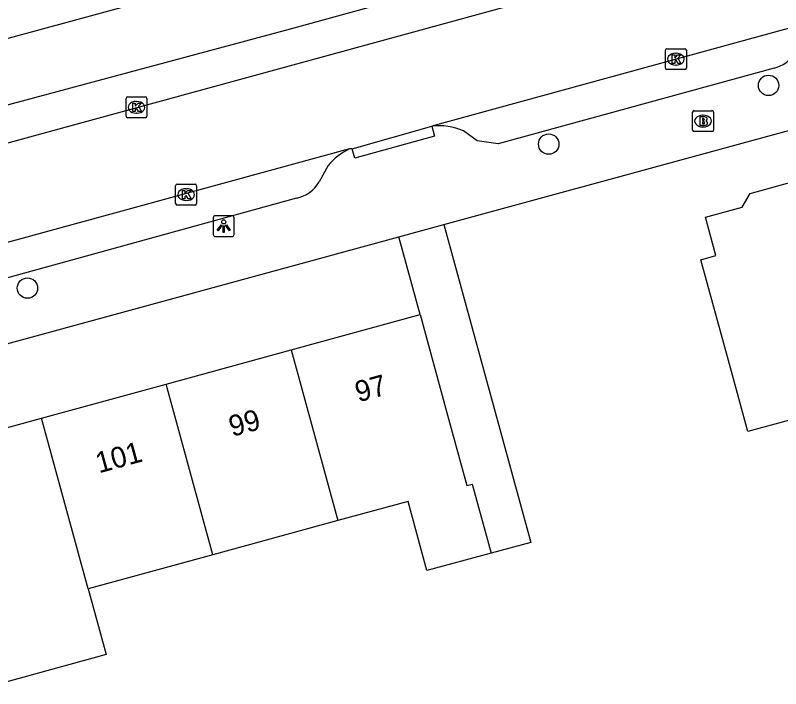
# Model space of a CAD drawing. Extents: x 163010 to 163853, y 382793 to 383982.
# Drawn here: x 163178.15 to 163214.8, y 383662.65 to 383694.91 of the extents above; entities that cross this region are included whole.
import ezdxf

# ---------------------------------------------------------------- set-up
doc = ezdxf.new("R2010")
doc.units = 0
for name, color, linetype in [('IMGEO_Boom', 7, 'Continuous'), ('IMGEO_Brandkraan', 7, 'Continuous'), ('IMGEO_Kolk', 7, 'Continuous'), ('IMGEO_Lichtpunt', 7, 'Continuous'), ('IMGEO_Pand', 7, 'Continuous'), ('IMGEO_Pand_nummerreeks', 7, 'Continuous'), ('IMGEO_Rijbaan_lokaal_open', 7, 'Continuous'), ('IMGEO_Voetpad_open', 7, 'Continuous')]:
    doc.layers.add(name, color=color, linetype=linetype)

msp = doc.modelspace()

# ---------------------------------------------------------------- linework, layer by layer
at = {"layer": 'IMGEO_Boom'}
for centre in [(163214.223, 383691.552), (163203.692, 383688.739), (163178.727, 383681.842)]:
    msp.add_circle(centre, 0.489, dxfattribs=at)
at = {"layer": 'IMGEO_Brandkraan'}
for p, q in [((163210.584, 383689.415), (163210.584, 383690.267)), ((163210.659, 383690.341), (163211.511, 383690.341)), ((163211.072, 383690.121), (163211.097, 383690.121)), ((163211.585, 383690.267), (163211.585, 383689.415)), ((163211.511, 383689.341), (163210.659, 383689.341)), ((163211.095, 383689.561), (163211.07, 383689.561))]:
    msp.add_line(p, q, dxfattribs=at)
for points in [[(163210.584, 383689.415), (163210.584, 383690.267)], [(163210.659, 383690.341), (163211.511, 383690.341)], [(163210.932, 383690.041), (163210.932, 383689.641), (163211.145, 383689.641)], [(163211.163, 383690.041), (163210.932, 383690.041)], [(163211.585, 383690.267), (163211.585, 383689.415)], [(163211.111, 383689.96), (163211.057, 383689.96), (163211.057, 383689.884)], [(163211.057, 383689.884), (163211.11, 383689.884)], [(163211.119, 383689.808), (163211.057, 383689.808), (163211.057, 383689.727)], [(163211.057, 383689.727), (163211.119, 383689.727)], [(163211.511, 383689.341), (163210.659, 383689.341)]]:
    msp.add_lwpolyline(points, dxfattribs=at)
for centre, radius, start, end in [((163210.661, 383690.265), 0.0765, 91.552, 178.448), ((163210.661, 383690.265), 0.0765, 91.552, 178.448), ((163211.167, 383689.896), 0.145, 59.4692, 91.5367), ((163211.509, 383690.265), 0.0765, 1.552, 88.448), ((163211.509, 383690.265), 0.0765, 1.552, 88.448), ((163211.112, 383689.922), 0.0379, 267.8285, 90.9355), ((163211.12, 383689.767), 0.0404, 269.8759, 90.5077), ((163211.192, 383689.943), 0.0922, 285.5137, 58.1501), ((163211.197, 383689.751), 0.105, 301.3115, 78.989), ((163210.661, 383689.417), 0.0765, 181.552, 268.448), ((163210.661, 383689.417), 0.0765, 181.552, 268.448), ((163211.151, 383689.892), 0.251, 268.6676, 293.5347), ((163211.509, 383689.417), 0.0765, 271.552, 358.448), ((163211.509, 383689.417), 0.0765, 271.552, 358.448)]:
    msp.add_arc(centre, radius, start, end, dxfattribs=at)
for centre, major_axis, ratio, start_param, end_param in [((163211.071, 383689.841), (-0.387, 0.002), 0.722429, 4.712389, 7.853982), ((163211.096, 383689.841), (-0.39, 0.002), 0.717154, 1.570796, 4.712389)]:
    msp.add_ellipse(centre, major_axis=major_axis, ratio=ratio, start_param=start_param, end_param=end_param, dxfattribs=at)
at = {"layer": 'IMGEO_Kolk'}
for p, q in [((163209.284, 383692.382), (163209.284, 383693.234)), ((163209.359, 383693.308), (163210.211, 383693.308)), ((163209.772, 383693.088), (163209.797, 383693.088)), ((163210.285, 383693.234), (163210.285, 383692.382)), ((163210.211, 383692.308), (163209.359, 383692.308)), ((163209.795, 383692.528), (163209.77, 383692.528)), ((163183.449, 383690.076), (163183.449, 383690.928)), ((163183.524, 383691.002), (163184.376, 383691.002)), ((163183.937, 383690.782), (163183.962, 383690.782)), ((163184.45, 383690.928), (163184.45, 383690.076)), ((163183.96, 383690.222), (163183.935, 383690.222)), ((163184.376, 383690.002), (163183.524, 383690.002)), ((163185.825, 383685.895), (163185.825, 383686.747)), ((163185.9, 383686.821), (163186.752, 383686.821)), ((163186.826, 383686.747), (163186.826, 383685.895)), ((163186.313, 383686.601), (163186.338, 383686.601)), ((163186.336, 383686.041), (163186.311, 383686.041)), ((163186.752, 383685.821), (163185.9, 383685.821))]:
    msp.add_line(p, q, dxfattribs=at)
for points in [[(163209.284, 383692.382), (163209.284, 383693.234)], [(163209.359, 383693.308), (163210.211, 383693.308)], [(163209.605, 383693.008), (163209.728, 383693.008), (163209.728, 383692.857), (163209.858, 383693.008), (163210.022, 383693.008), (163209.876, 383692.857), (163210.029, 383692.608), (163209.877, 383692.608), (163209.792, 383692.772), (163209.728, 383692.705), (163209.728, 383692.608), (163209.605, 383692.608), (163209.605, 383693.008)], [(163210.285, 383693.234), (163210.285, 383692.382)], [(163210.211, 383692.308), (163209.359, 383692.308)], [(163183.449, 383690.076), (163183.449, 383690.928)], [(163183.524, 383691.002), (163184.376, 383691.002)], [(163184.45, 383690.928), (163184.45, 383690.076)], [(163183.77, 383690.702), (163183.893, 383690.702), (163183.893, 383690.551), (163184.023, 383690.702), (163184.187, 383690.702), (163184.041, 383690.551), (163184.194, 383690.302), (163184.042, 383690.302), (163183.957, 383690.466), (163183.893, 383690.399), (163183.893, 383690.302), (163183.77, 383690.302), (163183.77, 383690.702)], [(163184.376, 383690.002), (163183.524, 383690.002)], [(163185.825, 383685.895), (163185.825, 383686.747)], [(163185.9, 383686.821), (163186.752, 383686.821)], [(163186.826, 383686.747), (163186.826, 383685.895)], [(163186.146, 383686.521), (163186.269, 383686.521), (163186.269, 383686.37), (163186.399, 383686.521), (163186.563, 383686.521), (163186.417, 383686.37), (163186.57, 383686.121), (163186.418, 383686.121), (163186.333, 383686.285), (163186.269, 383686.218), (163186.269, 383686.121), (163186.146, 383686.121), (163186.146, 383686.521)], [(163186.752, 383685.821), (163185.9, 383685.821)]]:
    msp.add_lwpolyline(points, dxfattribs=at)
for centre, start, end in [((163209.361, 383693.232), 91.552, 178.448), ((163209.361, 383693.232), 91.552, 178.448), ((163210.209, 383693.232), 1.552, 88.448), ((163210.209, 383693.232), 1.552, 88.448), ((163209.361, 383692.384), 181.552, 268.448), ((163209.361, 383692.384), 181.552, 268.448), ((163210.209, 383692.384), 271.552, 358.448), ((163210.209, 383692.384), 271.552, 358.448), ((163183.526, 383690.926), 91.552, 178.448), ((163183.526, 383690.926), 91.552, 178.448), ((163184.374, 383690.926), 1.552, 88.448), ((163184.374, 383690.926), 1.552, 88.448), ((163183.526, 383690.078), 181.552, 268.448), ((163183.526, 383690.078), 181.552, 268.448), ((163184.374, 383690.078), 271.552, 358.448), ((163184.374, 383690.078), 271.552, 358.448), ((163185.902, 383686.745), 91.552, 178.448), ((163185.902, 383686.745), 91.552, 178.448), ((163186.75, 383686.745), 1.552, 88.448), ((163186.75, 383686.745), 1.552, 88.448), ((163185.902, 383685.897), 181.552, 268.448), ((163185.902, 383685.897), 181.552, 268.448), ((163186.75, 383685.897), 271.552, 358.448), ((163186.75, 383685.897), 271.552, 358.448)]:
    msp.add_arc(centre, 0.0765, start, end, dxfattribs=at)
for centre, major_axis, ratio, start_param, end_param in [((163209.771, 383692.808), (-0.387, 0.002), 0.722429, 4.712389, 7.853982), ((163209.796, 383692.808), (-0.39, 0.002), 0.717154, 1.570796, 4.712389), ((163183.936, 383690.502), (-0.387, 0.002), 0.722429, 4.712389, 7.853982), ((163183.961, 383690.502), (-0.39, 0.002), 0.717154, 1.570796, 4.712389), ((163186.312, 383686.321), (-0.387, 0.002), 0.722429, 4.712389, 7.853982), ((163186.337, 383686.321), (-0.39, 0.002), 0.717154, 1.570796, 4.712389)]:
    msp.add_ellipse(centre, major_axis=major_axis, ratio=ratio, start_param=start_param, end_param=end_param, dxfattribs=at)
at = {"layer": 'IMGEO_Lichtpunt'}
for p, q in [((163188.532, 383685.31), (163187.724, 383685.31)), ((163188.532, 383685.31), (163187.724, 383685.31)), ((163187.63, 383685.215), (163187.63, 383684.408)), ((163187.63, 383685.215), (163187.63, 383684.408)), ((163188.626, 383684.408), (163188.626, 383685.215)), ((163188.626, 383684.408), (163188.626, 383685.215)), ((163187.724, 383684.314), (163188.532, 383684.314)), ((163187.724, 383684.314), (163188.532, 383684.314))]:
    msp.add_line(p, q, dxfattribs=at)
for points in [[(163188.004, 383684.879), (163188.043, 383684.851), (163187.855, 383684.589), (163187.817, 383684.616), (163188.004, 383684.879)], [(163188.106, 383684.831), (163188.153, 383684.831), (163188.153, 383684.509), (163188.106, 383684.509), (163188.106, 383684.831)], [(163188.216, 383684.851), (163188.254, 383684.878), (163188.441, 383684.616), (163188.402, 383684.588), (163188.216, 383684.851)]]:
    msp.add_lwpolyline(points, dxfattribs=at)
msp.add_circle((163188.129, 383685.013), 0.0994, dxfattribs=at)
for centre, start, end in [((163187.724, 383685.215), 90, 180), ((163187.724, 383685.215), 90, 180), ((163188.532, 383685.215), 0, 90), ((163188.532, 383685.215), 0, 90), ((163187.724, 383684.408), 180, 270), ((163187.724, 383684.408), 180, 270), ((163188.532, 383684.408), 270, 0), ((163188.532, 383684.408), 270, 360)]:
    msp.add_arc(centre, 0.0946, start, end, dxfattribs=at)
at = {"layer": 'IMGEO_Pand'}
for points in [[(163217.813, 383676.226), (163213.23, 383674.976), (163212.302, 383678.38), (163210.987, 383683.203), (163211.704, 383683.398), (163211.203, 383685.236), (163212.957, 383685.714), (163213.336, 383686.376), (163215.134, 383686.866), (163215.775, 383686.5), (163219.132, 383687.415), (163219.636, 383685.564), (163220.349, 383685.758), (163221.664, 383680.935), (163222.584, 383677.58), (163224.023, 383672.315), (163223.792, 383672.252), (163223.81, 383672.185), (163219.735, 383671.074), (163219.254, 383670.943), (163217.813, 383676.226)], [(163191.352, 383678.884), (163197.531, 383680.575)], [(163197.531, 383680.575), (163198.851, 383675.753), (163199.774, 383672.38), (163200.033, 383672.45), (163200.936, 383669.151)], [(163185.372, 383677.248), (163191.352, 383678.884)], [(163191.352, 383678.884), (163193.591, 383670.706)], [(163179.392, 383675.612), (163185.372, 383677.248)], [(163187.611, 383669.07), (163185.372, 383677.248)], [(163173.411, 383673.975), (163179.392, 383675.612)], [(163181.631, 383667.434), (163179.392, 383675.612)], [(163200.936, 383669.151), (163197.863, 383668.311), (163196.956, 383671.627), (163193.591, 383670.706)], [(163193.591, 383670.706), (163187.611, 383669.07)], [(163187.611, 383669.07), (163181.631, 383667.434)], [(163181.631, 383667.434), (163182.492, 383664.291), (163176.511, 383662.654)]]:
    msp.add_lwpolyline(points, dxfattribs=at)
at = {"layer": 'IMGEO_Rijbaan_lokaal_open'}
for points in [[(163241.241, 383706.164), (163175.593, 383688.197)], [(163216.973, 383694.775), (163198.095, 383689.598)], [(163194.281, 383688.521), (163198.095, 383689.598)], [(163194.145, 383688.516), (163176.819, 383683.765)], [(163194.281, 383688.521), (163194.145, 383688.516)]]:
    msp.add_lwpolyline(points, dxfattribs=at)
at = {"layer": 'IMGEO_Voetpad_open'}
for points in [[(163261.121, 383716.284), (163242.045, 383711.035), (163225.973, 383706.902), (163169.191, 383691.469)], [(163170.273, 383688.608), (163191.332, 383694.26), (163238.122, 383707.13)], [(163198.675, 383684.89), (163249.86, 383698.862)], [(163214.488, 383692.382), (163201.28, 383688.759), (163200.264, 383688.901), (163199.618, 383689.373)], [(163198.095, 383689.598), (163198.217, 383689.113), (163194.405, 383688.069), (163194.281, 383688.521)], [(163193.128, 383687.714), (163192.695, 383686.928)], [(163191.614, 383686.156), (163163.406, 383678.371)], [(163196.514, 383684.3), (163198.675, 383684.89)], [(163198.675, 383684.89), (163202.835, 383669.652), (163200.936, 383669.151)], [(163157.761, 383673.548), (163157.928, 383673.599), (163157.902, 383673.76), (163196.514, 383684.3)], [(163197.531, 383680.575), (163196.514, 383684.3)]]:
    msp.add_lwpolyline(points, dxfattribs=at)
for centre, radius, start, end in [((163214.143, 383693.867), 1.525, 283.0649, 329.3554), ((163198.437, 383686.649), 2.969, 66.5672, 96.6253), ((163195.545, 383685.695), 3.149, 116.3904, 140.1278), ((163191.322, 383687.707), 1.579, 280.6503, 330.415)]:
    msp.add_arc(centre, radius, start, end, dxfattribs=at)

# ---------------------------------------------------------------- texts
at = {"layer": 'IMGEO_Pand_nummerreeks'}
for s, p in [('97', (163194.577, 383676.367)), ('99', (163188.531, 383674.712)), ('101', (163182.15, 383672.966))]:
    msp.add_text(s, height=1, rotation=15.303, dxfattribs=at).set_placement(p)

doc.saveas('drawing.dxf')
